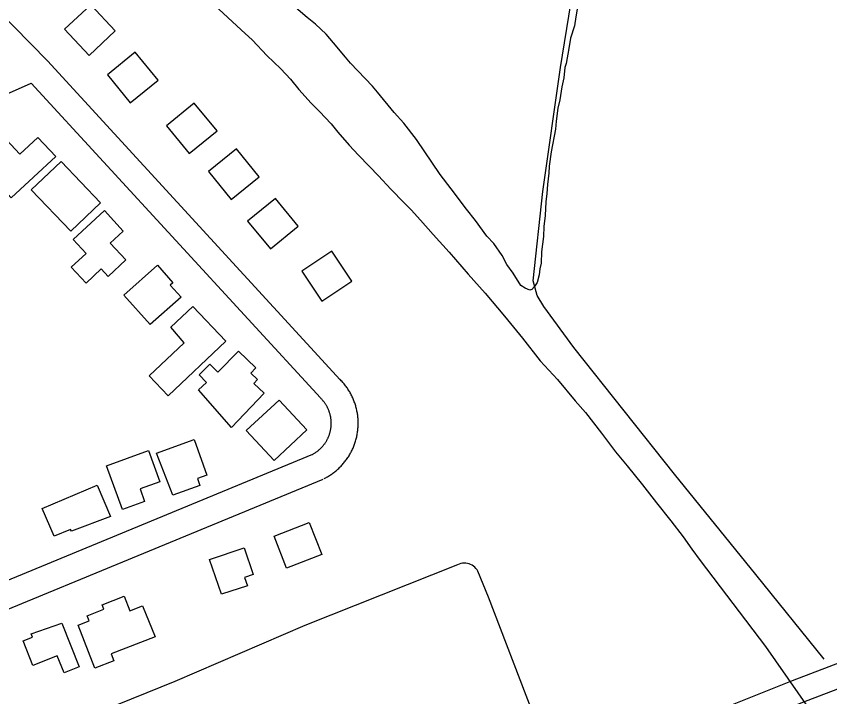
# Model space of a CAD drawing. Extents: x 3540316 to 3578335, y 553172 to 578787.
# Drawn here: x 3551777 to 3552683, y 567214 to 567972 of the extents above; entities that cross this region are included whole.
import ezdxf

# ---------------------------------------------------------------- set-up
doc = ezdxf.new("R2010")
doc.units = 0
for name, color, linetype in [('V-BLDG-OTLN', 7, 'Continuous'), ('V-DTCH-CNTR', 7, 'Continuous'), ('V-RAIL-TRAK', 7, 'Continuous'), ('V-ROAD-CNTR', 7, 'Continuous'), ('V-SITE-VEGE', 7, 'Continuous'), ('V-TOPO-SHOR', 7, 'Continuous')]:
    doc.layers.add(name, color=color, linetype=linetype)

msp = doc.modelspace()

# ---------------------------------------------------------------- linework, layer by layer
at = {"layer": 'V-BLDG-OTLN'}
for points in [[(3551887.39, 567955.4), (3551860.1, 567984.65), (3551830.85, 567957.37), (3551858.14, 567928.12)], [(3551934.97, 567900.65), (3551909.67, 567931.63), (3551878.69, 567906.33), (3551903.99, 567875.35)], [(3552000.62, 567844.11), (3551975.32, 567875.09), (3551944.34, 567849.79), (3551969.64, 567818.81)], [(3551761.33, 567839.2), (3551781.04, 567817.96), (3551801.28, 567836.74), (3551820.99, 567815.49), (3551771.41, 567769.48), (3551756.93, 567785.09), (3551765.03, 567792.61), (3551740.09, 567819.49)], [(3552047.5, 567793.06), (3552022.2, 567824.05), (3551991.22, 567798.75), (3552016.52, 567767.76)], [(3551793.67, 567778.24), (3551826.92, 567809.96), (3551870.89, 567763.88), (3551837.75, 567732.26)], [(3552090.99, 567737.95), (3552065.69, 567768.93), (3552034.71, 567743.63), (3552060.01, 567712.65)], [(3551896.09, 567732.5), (3551881.62, 567718.95), (3551899.07, 567700.31), (3551879.38, 567681.87), (3551871.5, 567690.29), (3551854.78, 567674.63), (3551838.32, 567692.2), (3551854.75, 567707.58), (3551840.34, 567722.97), (3551875.27, 567755.47)], [(3552150.67, 567676.7), (3552128.52, 567710.01), (3552095.21, 567687.85), (3552117.37, 567654.55)], [(3551934.28, 567694.33), (3551951.52, 567674.93), (3551948.58, 567672.31), (3551960.58, 567658.82), (3551926.2, 567628.25), (3551896.92, 567661.18)], [(3551949.38, 567625.35), (3551973.7, 567648.45), (3552010.44, 567609.77), (3551946.26, 567548.82), (3551925.13, 567571.07), (3551964.15, 567608.13)], [(3552024.51, 567598.58), (3552043.91, 567580.11), (3552038.21, 567574.12), (3552045.64, 567567.06), (3552041.59, 567562.81), (3552053.15, 567551.79), (3552016.92, 567513.75), (3551979.87, 567555.46), (3551988.8, 567563.78), (3551980.79, 567572.4), (3551992.8, 567584.1), (3552001.42, 567575.48)], [(3552033.14, 567510.21), (3552069.92, 567543.95), (3552100.68, 567511.05), (3552064.25, 567476.96)], [(3551933.08, 567485.25), (3551975.26, 567500.35), (3551989.47, 567460.64), (3551978.92, 567456.87), (3551981.65, 567449.23), (3551951.6, 567438.47)], [(3551924.46, 567488.02), (3551937.08, 567453.23), (3551915, 567445.21), (3551920.01, 567431.43), (3551895.37, 567422.48), (3551877.73, 567471.08)], [(3551867.19, 567449.52), (3551881.98, 567414.73), (3551838.56, 567398.1), (3551837.33, 567399.95), (3551819.17, 567392.55), (3551805.92, 567423.34)], [(3552064.3, 567392.66), (3552103.35, 567407.81), (3552117.2, 567372.09), (3552077.93, 567356.86)], [(3552005.62, 567328.03), (3551992.43, 567366.71), (3552030.87, 567379.82), (3552041.02, 567350.05), (3552031.41, 567346.77), (3552034.65, 567337.28)], [(3551931.94, 567280.53), (3551882.73, 567261.4), (3551885.64, 567253.93), (3551864.56, 567245.73), (3551845.97, 567293.52), (3551858.19, 567298.27), (3551855.98, 567303.95), (3551874.54, 567311.17), (3551872.58, 567316.19), (3551897.35, 567325.82), (3551903.65, 567309.62), (3551917.62, 567315.05)], [(3551827.67, 567295.86), (3551847.2, 567247.05), (3551830.41, 567240.34), (3551822.81, 567259.34), (3551795.64, 567248.47), (3551784.63, 567275.99), (3551795.12, 567280.18), (3551793.63, 567283.9)]]:
    msp.add_lwpolyline(points, close=True, dxfattribs=at)
at = {"layer": 'V-DTCH-CNTR'}
msp.add_lwpolyline([(3552351.54, 567197.68), (3552303.08, 567324.84), (3552291.11, 567353.69), (3552290.14, 567355.28), (3552288.99, 567356.76), (3552287.69, 567358.1), (3552286.24, 567359.3), (3552284.68, 567360.33), (3552283.01, 567361.18), (3552281.27, 567361.84), (3552279.45, 567362.31), (3552277.6, 567362.58), (3552275.73, 567362.65), (3552273.86, 567362.51), (3552272.02, 567362.16), (3552270.23, 567361.62), (3552268.51, 567360.89), (3552098.32, 567293.01), (3551953.6, 567230.71), (3551778.53, 567159.86)], dxfattribs=at)
at = {"layer": 'V-RAIL-TRAK'}
for points in [[(3551997.98, 567983.93), (3552012.74, 567970.26)], [(3552012.74, 567970.26), (3552027.5, 567956.77), (3552040.1, 567945.25), (3552055.94, 567927.98), (3552071.6, 567913.04), (3552082.39, 567901.53), (3552091.75, 567890.19), (3552105.43, 567875.08), (3552114.79, 567865.54), (3552127.75, 567851.87), (3552135.31, 567842.69), (3552147.91, 567828.3), (3552158.17, 567817.14), (3552169.87, 567804.72), (3552180.31, 567794.11), (3552194.35, 567779.18), (3552208.93, 567764.06), (3552216.67, 567755.96), (3552227.28, 567744.63), (3552241.14, 567728.8), (3552258.96, 567708.82), (3552280.2, 567684.35), (3552299.1, 567663.3), (3552320.7, 567637.57), (3552340.86, 567613.28), (3552360.3, 567588.09), (3552379.73, 567567.22), (3552399.53, 567543.29), (3552410.87, 567530.33), (3552428.69, 567507.48), (3552444.53, 567486.61), (3552457.31, 567470.95), (3552474.3, 567449.9), (3552490.14, 567429.75), (3552505.98, 567409.78), (3552519.84, 567391.78), (3552529.2, 567378.29), (3552538.56, 567365.51)], [(3552538.56, 567365.51), (3552611.31, 567269.9), (3552647.3, 567218.16), (3552692.35, 567153.42), (3552764.41, 567046.17), (3552834.14, 566938.14), (3552906.65, 566821.6), (3552980.32, 566705.84), (3553050.07, 566595.48), (3553117.48, 566487.81), (3553190.38, 566371.27), (3553259.35, 566262.46), (3553341.25, 566132.81), (3553416.89, 566012.02), (3553486.65, 565900.11), (3553525.14, 565838.68), (3553552.89, 565794.38)]]:
    msp.add_lwpolyline(points, dxfattribs=at)
at = {"layer": 'V-ROAD-CNTR'}
for points in [[(3552137.84, 567566.93), (3551811.72, 567922.08), (3551717.65, 568018.21)], [(3551330.01, 567690.82), (3551793.66, 567897.39)], [(3552115.74, 567546.64), (3551793.66, 567897.39)], [(3552144.42, 567559.27), (3552143.7, 567560.22), (3552142.94, 567561.21), (3552142.18, 567562.14), (3552141.44, 567563.03), (3552140.63, 567563.97), (3552139.82, 567564.86), (3552139.03, 567565.72), (3552138.18, 567566.61), (3552137.4, 567567.39)], [(3552119.83, 567456.75), (3552120.57, 567457.12), (3552121.63, 567457.68), (3552122.7, 567458.27), (3552123.73, 567458.87), (3552124.72, 567459.46), (3552125.76, 567460.1), (3552126.82, 567460.79), (3552127.8, 567461.45), (3552128.76, 567462.11), (3552129.74, 567462.83), (3552130.7, 567463.54), (3552131.69, 567464.31), (3552132.62, 567465.07), (3552133.51, 567465.8), (3552134.45, 567466.61), (3552135.34, 567467.42), (3552136.19, 567468.2), (3552137.09, 567469.06), (3552137.94, 567469.92), (3552138.78, 567470.78), (3552139.63, 567471.68), (3552140.39, 567472.53), (3552141.19, 567473.44), (3552142, 567474.4), (3552142.72, 567475.29), (3552143.47, 567476.23), (3552144.22, 567477.24), (3552144.92, 567478.2), (3552145.62, 567479.18), (3552146.27, 567480.15), (3552146.93, 567481.15), (3552147.6, 567482.21), (3552148.22, 567483.25), (3552148.81, 567484.26), (3552149.39, 567485.31), (3552149.96, 567486.38), (3552150.51, 567487.45), (3552151.05, 567488.54), (3552151.55, 567489.61), (3552152.05, 567490.72), (3552152.53, 567491.84), (3552152.97, 567492.93), (3552153.41, 567494.06), (3552153.83, 567495.2), (3552154.22, 567496.32), (3552154.59, 567497.47), (3552154.96, 567498.64), (3552155.29, 567499.82), (3552155.59, 567500.94), (3552155.89, 567502.08), (3552156.17, 567503.28), (3552156.42, 567504.49), (3552156.65, 567505.62), (3552156.86, 567506.81), (3552157.06, 567508.05), (3552157.22, 567509.2), (3552157.37, 567510.38), (3552157.51, 567511.61), (3552157.61, 567512.81), (3552157.7, 567514.01), (3552157.76, 567515.19), (3552157.81, 567516.38), (3552157.83, 567517.64), (3552157.84, 567518.81), (3552157.82, 567519.99), (3552157.78, 567521.25), (3552157.72, 567522.43), (3552157.64, 567523.61), (3552157.54, 567524.82), (3552157.42, 567526), (3552157.27, 567527.24), (3552157.1, 567528.42), (3552156.93, 567529.56), (3552156.72, 567530.79), (3552156.48, 567531.98), (3552156.24, 567533.12), (3552155.97, 567534.32), (3552155.68, 567535.52), (3552155.37, 567536.66), (3552155.06, 567537.77), (3552154.7, 567538.95), (3552154.32, 567540.12), (3552153.94, 567541.25), (3552153.53, 567542.37), (3552153.1, 567543.5), (3552152.65, 567544.63), (3552152.19, 567545.71), (3552151.7, 567546.83), (3552151.19, 567547.94), (3552150.67, 567548.99), (3552150.12, 567550.08), (3552149.56, 567551.15), (3552148.97, 567552.21), (3552148.37, 567553.25), (3552147.78, 567554.26), (3552147.14, 567555.28), (3552146.46, 567556.33), (3552145.79, 567557.33), (3552145.13, 567558.28), (3552144.42, 567559.27)], [(3552120.24, 567541.5), (3552119.83, 567542.05), (3552119.44, 567542.55), (3552119.01, 567543.09), (3552118.55, 567543.64), (3552118.13, 567544.12), (3552117.67, 567544.63), (3552117.18, 567545.16), (3552116.73, 567545.63), (3552116.18, 567546.18)], [(3552106.29, 567483.52), (3552106.77, 567483.76), (3552107.37, 567484.08), (3552107.95, 567484.4), (3552108.55, 567484.75), (3552109.18, 567485.12), (3552109.74, 567485.47), (3552110.26, 567485.81), (3552110.84, 567486.2), (3552111.43, 567486.6), (3552111.98, 567487), (3552112.53, 567487.41), (3552113.03, 567487.8), (3552113.56, 567488.23), (3552114.12, 567488.7), (3552114.6, 567489.11), (3552115.11, 567489.57), (3552115.65, 567490.07), (3552116.11, 567490.51), (3552116.59, 567490.99), (3552117.07, 567491.48), (3552117.51, 567491.95), (3552118, 567492.5), (3552118.45, 567493.01), (3552118.86, 567493.49), (3552119.32, 567494.06), (3552119.74, 567494.6), (3552120.12, 567495.1), (3552120.53, 567495.66), (3552120.92, 567496.22), (3552121.32, 567496.81), (3552121.7, 567497.38), (3552122.03, 567497.92), (3552122.38, 567498.49), (3552122.74, 567499.11), (3552123.07, 567499.7), (3552123.39, 567500.3), (3552123.7, 567500.9), (3552123.99, 567501.51), (3552124.29, 567502.14), (3552124.57, 567502.75), (3552124.83, 567503.36), (3552125.09, 567504.02), (3552125.33, 567504.63), (3552125.57, 567505.27), (3552125.8, 567505.93), (3552126.01, 567506.58), (3552126.2, 567507.21), (3552126.38, 567507.84), (3552126.57, 567508.54), (3552126.74, 567509.21), (3552126.89, 567509.85), (3552127.03, 567510.48), (3552127.17, 567511.21), (3552127.29, 567511.86), (3552127.39, 567512.49), (3552127.49, 567513.21), (3552127.58, 567513.9), (3552127.65, 567514.53), (3552127.71, 567515.22), (3552127.76, 567515.9), (3552127.79, 567516.6), (3552127.82, 567517.29), (3552127.83, 567517.92), (3552127.84, 567518.62), (3552127.83, 567519.32), (3552127.81, 567519.96), (3552127.77, 567520.66), (3552127.72, 567521.36), (3552127.67, 567522.02), (3552127.6, 567522.72), (3552127.52, 567523.35), (3552127.42, 567524.03), (3552127.31, 567524.75), (3552127.2, 567525.39), (3552127.08, 567526.04), (3552126.93, 567526.75), (3552126.78, 567527.39), (3552126.63, 567528.02), (3552126.45, 567528.69), (3552126.25, 567529.39), (3552126.06, 567530.02), (3552125.86, 567530.64), (3552125.64, 567531.29), (3552125.4, 567531.95), (3552125.16, 567532.58), (3552124.91, 567533.2), (3552124.64, 567533.85), (3552124.37, 567534.45), (3552124.09, 567535.06), (3552123.78, 567535.7), (3552123.48, 567536.3), (3552123.16, 567536.89), (3552122.84, 567537.48), (3552122.5, 567538.07), (3552122.13, 567538.69), (3552121.78, 567539.26), (3552121.43, 567539.79), (3552121.05, 567540.36), (3552120.64, 567540.95), (3552120.24, 567541.5)], [(3552136.72, 567029.82), (3552641.35, 567231.86), (3553401.61, 567522.3)], [(3551935.25, 566155.34), (3551861.44, 566264.57), (3551814.86, 566409.1), (3551735.48, 566530.15), (3551695.06, 566639.56), (3551642.68, 566760.35), (3551634.58, 566799.91), (3552651.11, 567206.9), (3553411.18, 567497.27)], [(3551531.45, 567246.12), (3552107.33, 567484)], [(3551542.91, 567218.4), (3552118.79, 567456.27)]]:
    msp.add_lwpolyline(points, dxfattribs=at)
at = {"layer": 'V-SITE-VEGE'}
for points in [[(3552366.07, 567749.91), (3552364.72, 567737.72), (3552364.12, 567726.3), (3552362.09, 567709.54), (3552361.51, 567696.6), (3552360.08, 567690.49), (3552359.42, 567683.64), (3552357.26, 567675.23), (3552354.29, 567670.63), (3552351.29, 567667.55), (3552349.02, 567666.75), (3552343.66, 567668.96), (3552339.05, 567671.93), (3552330.49, 567685.5), (3552323.5, 567695.29), (3552318.03, 567705.1), (3552308.71, 567718.66), (3552300.98, 567726.91), (3552288.56, 567744.23), (3552278.48, 567757.01), (3552261.42, 567779.58), (3552249.02, 567795.38), (3552222.59, 567834.55), (3552208.64, 567852.61), (3552197.81, 567864.62), (3552179.23, 567887.17), (3552173.81, 567893.94), (3552149.09, 567919.45), (3552143.67, 567926.21), (3552130.51, 567942), (3552122, 567951.76), (3552110.43, 567963), (3552101.19, 567970.48), (3552085.79, 567983.19)], [(3552403.73, 567985.51), (3552402.23, 567983.97), (3552400.14, 567971.01), (3552398.76, 567961.1), (3552394.39, 567947.34), (3552392.28, 567935.9), (3552389.48, 567919.13), (3552388.02, 567914.54), (3552386.67, 567903.11), (3552384.53, 567893.19), (3552382.46, 567878.71), (3552380.31, 567869.55), (3552378.23, 567855.06), (3552377.61, 567845.93), (3552372.65, 567820.75), (3552370.6, 567804.75), (3552369.95, 567797.13), (3552368.61, 567784.18), (3552368, 567774.29), (3552366.61, 567765.13), (3552366.07, 567749.91)]]:
    msp.add_lwpolyline(points, dxfattribs=at)
at = {"layer": 'V-TOPO-SHOR'}
msp.add_line((3552676.72, 567255.69), (3552600.58, 567349.77), dxfattribs=at)
msp.add_lwpolyline([(3552600.58, 567349.77), (3552509.86, 567461.67), (3552397.92, 567602.74), (3552364.5, 567648.35), (3552357.07, 567660.55), (3552352.83, 567676.99), (3552363.42, 567776.71), (3552383.02, 567914.62), (3552417.47, 568127.85), (3552446.08, 568309.79), (3552455.62, 568364.95)], dxfattribs=at)

doc.saveas('drawing.dxf')
